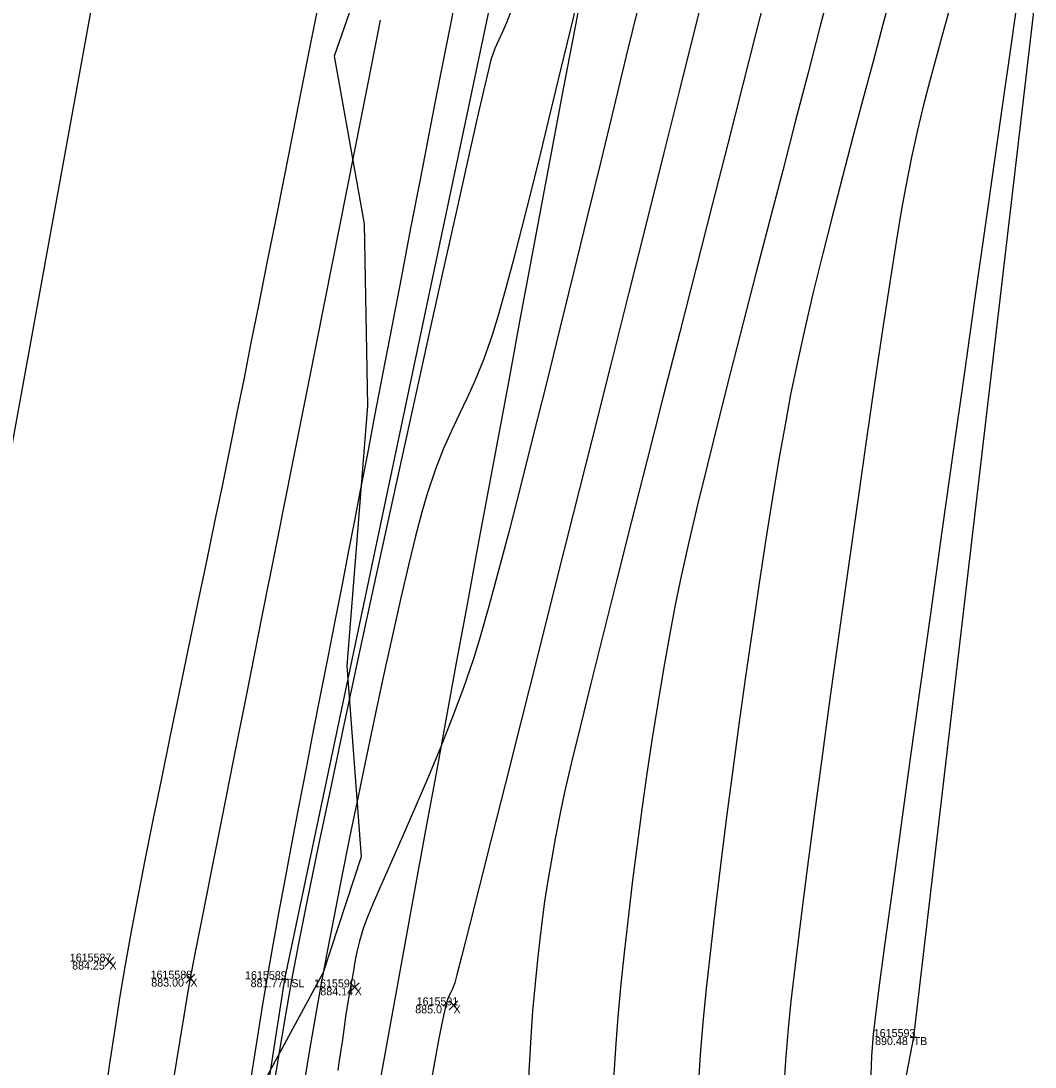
# Model space of a CAD drawing. Extents: x 1957117 to 1971063, y 701601 to 715861.
# Drawn here: x 1962783.38 to 1962827.74, y 703948.36 to 703994.12 of the extents above; entities that cross this region are included whole.
import ezdxf

# ---------------------------------------------------------------- set-up
doc = ezdxf.new("R2010")
doc.units = 0
for name, color, linetype in [('AP_X_Lights', 7, 'Continuous'), ('DT_X_Break_Line', 7, 'Continuous'), ('DT_X_Contour_Major', 7, 'Continuous'), ('DT_X_Contour_Minor', 7, 'Continuous'), ('DT_X_TIN_Hull', 7, 'Continuous'), ('GE_X_CL_20', 7, 'Continuous'), ('HY_X_Water_Edge', 7, 'Continuous'), ('PV_P_Drive', 7, 'Continuous'), ('PV_P_Shoulder', 7, 'Continuous'), ('RS_Raster1', 7, 'Continuous'), ('RW_X_Esmt_RR', 7, 'Continuous'), ('SC_Scratch1', 7, 'Continuous'), ('VG_X_Tree_Line_Rt', 7, 'Continuous')]:
    doc.layers.add(name, color=color, linetype=linetype)

msp = doc.modelspace()

# ---------------------------------------------------------------- linework, layer by layer
at = {"layer": 'AP_X_Lights'}
for p, q in [((1962787.058, 703952.777), (1962787.446, 703953.167)), ((1962787.058, 703953.167), (1962787.446, 703952.777)), ((1962790.593, 703952.031), (1962790.981, 703952.421)), ((1962790.593, 703952.421), (1962790.981, 703952.031)), ((1962797.782, 703951.649), (1962798.17, 703952.039)), ((1962797.782, 703952.039), (1962798.17, 703951.649)), ((1962802.105, 703950.862), (1962802.493, 703951.252)), ((1962802.105, 703951.252), (1962802.493, 703950.862))]:
    msp.add_line(p, q, dxfattribs=at)
at = {"layer": 'DT_X_Break_Line'}
for points in [[(1962730.818, 703457.798), (1962733.395, 703504.264), (1962741.916, 703605.02), (1962747.624, 703652.087), (1962756.592, 703704.666), (1962761.935, 703754.654), (1962770.271, 703804.276), (1962778.004, 703852.465), (1962787.236, 703902.544), (1962794.92, 703952.201), (1962805.163, 704000.74), (1962815.72, 704050.002), (1962825.218, 704099.5), (1962834.811, 704148.707), (1962846.035, 704198.31), (1962854.549, 704243.654), (1962868.069, 704295.231)], [(1962892.064, 704289.931), (1962881.011, 704234.451), (1962871.969, 704195.37), (1962858.193, 704145.387), (1962849.618, 704095.769), (1962840.196, 704046.83), (1962828.044, 703997.69), (1962822.426, 703949.671), (1962812.618, 703898.591), (1962803.468, 703849.395), (1962793.965, 703803.71), (1962788.733, 703751.727), (1962780.252, 703700.82), (1962774.948, 703651.755), (1962769.57, 703604.236), (1962761.597, 703549.082), (1962757.692, 703508.157), (1962753.044, 703454.513)]]:
    msp.add_lwpolyline(points, dxfattribs=at)
at = {"layer": 'DT_X_Contour_Major'}
for points in [[(1962813.413, 703996.005), (1962812.843, 703993.719), (1962812.201, 703991.149), (1962811.499, 703988.345), (1962810.75, 703985.355), (1962809.967, 703982.231), (1962809.161, 703979.022), (1962808.347, 703975.778), (1962807.535, 703972.549), (1962806.739, 703969.384), (1962805.972, 703966.334), (1962805.245, 703963.449), (1962804.572, 703960.778), (1962803.965, 703958.371), (1962803.436, 703956.279), (1962802.998, 703954.55), (1962802.664, 703953.236), (1962802.446, 703952.385), (1962802.356, 703952.048), (1962802.255, 703951.784), (1962802.16, 703951.583), (1962802.067, 703951.382), (1962801.974, 703951.116), (1962801.899, 703950.804), (1962801.785, 703950.261), (1962801.642, 703949.53), (1962801.478, 703948.652), (1962801.303, 703947.67)], [(1962813.413, 703996.005), (1962812.843, 703993.719), (1962812.201, 703991.149), (1962811.499, 703988.345), (1962810.75, 703985.355), (1962809.967, 703982.231), (1962809.161, 703979.022), (1962808.347, 703975.778), (1962807.535, 703972.549), (1962806.739, 703969.384), (1962805.972, 703966.334), (1962805.245, 703963.449), (1962804.572, 703960.778), (1962803.965, 703958.371), (1962803.436, 703956.279), (1962802.998, 703954.55), (1962802.664, 703953.236), (1962802.446, 703952.385), (1962802.356, 703952.048), (1962802.255, 703951.784), (1962802.16, 703951.583), (1962802.067, 703951.382), (1962801.974, 703951.116), (1962801.899, 703950.804), (1962801.785, 703950.261), (1962801.642, 703949.53), (1962801.478, 703948.652), (1962801.303, 703947.67)], [(1962826.881, 703994.45), (1962826.644, 703992.804), (1962826.339, 703990.673), (1962825.977, 703988.131), (1962825.568, 703985.249), (1962825.122, 703982.101), (1962824.65, 703978.758), (1962824.161, 703975.292), (1962823.667, 703971.776), (1962823.178, 703968.282), (1962822.703, 703964.882), (1962822.253, 703961.649), (1962821.839, 703958.654), (1962821.47, 703955.971), (1962821.157, 703953.671), (1962820.911, 703951.826), (1962820.741, 703950.51), (1962820.657, 703949.793), (1962820.583, 703948.829), (1962820.549, 703948.025)], [(1962826.881, 703994.45), (1962826.644, 703992.804), (1962826.339, 703990.673), (1962825.977, 703988.131), (1962825.568, 703985.249), (1962825.122, 703982.101), (1962824.65, 703978.758), (1962824.161, 703975.292), (1962823.667, 703971.776), (1962823.178, 703968.282), (1962822.703, 703964.882), (1962822.253, 703961.649), (1962821.839, 703958.654), (1962821.47, 703955.971), (1962821.157, 703953.671), (1962820.911, 703951.826), (1962820.741, 703950.51), (1962820.657, 703949.793), (1962820.583, 703948.829), (1962820.549, 703948.025)]]:
    msp.add_lwpolyline(points, dxfattribs=at)
at = {"layer": 'DT_X_Contour_Minor'}
for points in [[(1962793.391, 703947.515), (1962793.689, 703949.428), (1962793.941, 703951.008), (1962794.141, 703952.206), (1962794.39, 703953.614), (1962794.659, 703955.09), (1962794.943, 703956.622), (1962795.241, 703958.197), (1962795.548, 703959.803), (1962795.863, 703961.428), (1962796.181, 703963.058), (1962796.499, 703964.682), (1962796.814, 703966.287), (1962797.124, 703967.86), (1962797.424, 703969.389), (1962797.712, 703970.862), (1962797.985, 703972.266), (1962798.238, 703973.573), (1962798.532, 703975.108), (1962798.863, 703976.837), (1962799.226, 703978.728), (1962799.613, 703980.747), (1962800.019, 703982.864), (1962800.439, 703985.044), (1962800.866, 703987.256), (1962801.295, 703989.466), (1962801.719, 703991.643), (1962802.133, 703993.753), (1962802.532, 703995.764)], [(1962793.391, 703947.515), (1962793.689, 703949.428), (1962793.941, 703951.008), (1962794.141, 703952.206), (1962794.39, 703953.614), (1962794.659, 703955.09), (1962794.943, 703956.622), (1962795.241, 703958.197), (1962795.548, 703959.803), (1962795.863, 703961.428), (1962796.181, 703963.058), (1962796.499, 703964.682), (1962796.814, 703966.287), (1962797.124, 703967.86), (1962797.424, 703969.389), (1962797.712, 703970.862), (1962797.985, 703972.266), (1962798.238, 703973.573), (1962798.532, 703975.108), (1962798.863, 703976.837), (1962799.226, 703978.728), (1962799.613, 703980.747), (1962800.019, 703982.864), (1962800.439, 703985.044), (1962800.866, 703987.256), (1962801.295, 703989.466), (1962801.719, 703991.643), (1962802.133, 703993.753), (1962802.532, 703995.764)], [(1962816.086, 703995.763), (1962815.546, 703993.634), (1962814.947, 703991.28), (1962814.3, 703988.746), (1962813.618, 703986.076), (1962812.912, 703983.315), (1962812.193, 703980.506), (1962811.476, 703977.693), (1962810.769, 703974.922), (1962810.087, 703972.236), (1962809.441, 703969.679), (1962808.842, 703967.296), (1962808.303, 703965.131), (1962807.835, 703963.228), (1962807.451, 703961.632), (1962807.162, 703960.386), (1962806.98, 703959.536), (1962806.753, 703958.356), (1962806.567, 703957.339), (1962806.413, 703956.437), (1962806.284, 703955.604), (1962806.173, 703954.792), (1962806.073, 703953.955), (1962805.976, 703953.045), (1962805.875, 703952.015), (1962805.762, 703950.819), (1962805.696, 703949.912), (1962805.606, 703948.406), (1962805.497, 703946.37)], [(1962816.086, 703995.763), (1962815.546, 703993.634), (1962814.947, 703991.28), (1962814.3, 703988.746), (1962813.618, 703986.076), (1962812.912, 703983.315), (1962812.193, 703980.506), (1962811.476, 703977.693), (1962810.769, 703974.922), (1962810.087, 703972.236), (1962809.441, 703969.679), (1962808.842, 703967.296), (1962808.303, 703965.131), (1962807.835, 703963.228), (1962807.451, 703961.632), (1962807.162, 703960.386), (1962806.98, 703959.536), (1962806.753, 703958.356), (1962806.567, 703957.339), (1962806.413, 703956.437), (1962806.284, 703955.604), (1962806.173, 703954.792), (1962806.073, 703953.955), (1962805.976, 703953.045), (1962805.875, 703952.015), (1962805.762, 703950.819), (1962805.696, 703949.912), (1962805.606, 703948.406), (1962805.497, 703946.37)], [(1962807.841, 703995.533), (1962807.417, 703993.774), (1962806.984, 703991.976), (1962806.548, 703990.174), (1962806.115, 703988.403), (1962805.693, 703986.698), (1962805.289, 703985.092), (1962804.91, 703983.622), (1962804.562, 703982.321), (1962804.252, 703981.224), (1962803.989, 703980.366), (1962803.61, 703979.293), (1962803.246, 703978.399), (1962802.894, 703977.623), (1962802.549, 703976.906), (1962802.207, 703976.188), (1962801.862, 703975.41), (1962801.511, 703974.513), (1962801.15, 703973.436), (1962800.917, 703972.627), (1962800.643, 703971.576), (1962800.335, 703970.316), (1962799.999, 703968.88), (1962799.641, 703967.3), (1962799.268, 703965.609), (1962798.887, 703963.84), (1962798.503, 703962.026), (1962798.123, 703960.199), (1962797.754, 703958.392), (1962797.401, 703956.637), (1962797.072, 703954.968), (1962796.772, 703953.416), (1962796.509, 703952.015), (1962796.256, 703950.607), (1962795.988, 703949.031), (1962795.708, 703947.319)], [(1962807.841, 703995.533), (1962807.417, 703993.774), (1962806.984, 703991.976), (1962806.548, 703990.174), (1962806.115, 703988.403), (1962805.693, 703986.698), (1962805.289, 703985.092), (1962804.91, 703983.622), (1962804.562, 703982.321), (1962804.252, 703981.224), (1962803.989, 703980.366), (1962803.61, 703979.293), (1962803.246, 703978.399), (1962802.894, 703977.623), (1962802.549, 703976.906), (1962802.207, 703976.188), (1962801.862, 703975.41), (1962801.511, 703974.513), (1962801.15, 703973.436), (1962800.917, 703972.627), (1962800.643, 703971.576), (1962800.335, 703970.316), (1962799.999, 703968.88), (1962799.641, 703967.3), (1962799.268, 703965.609), (1962798.887, 703963.84), (1962798.503, 703962.026), (1962798.123, 703960.199), (1962797.754, 703958.392), (1962797.401, 703956.637), (1962797.072, 703954.968), (1962796.772, 703953.416), (1962796.509, 703952.015), (1962796.256, 703950.607), (1962795.988, 703949.031), (1962795.708, 703947.319)], [(1962818.802, 703995.682), (1962818.327, 703993.837), (1962817.812, 703991.85), (1962817.267, 703989.754), (1962816.7, 703987.58), (1962816.123, 703985.361), (1962815.545, 703983.128), (1962814.974, 703980.914), (1962814.421, 703978.752), (1962813.895, 703976.673), (1962813.407, 703974.709), (1962812.965, 703972.893), (1962812.578, 703971.257), (1962812.258, 703969.833), (1962812.013, 703968.653), (1962811.745, 703967.232), (1962811.485, 703965.767), (1962811.233, 703964.267), (1962810.991, 703962.74), (1962810.76, 703961.194), (1962810.539, 703959.638), (1962810.33, 703958.081), (1962810.134, 703956.53), (1962809.95, 703954.995), (1962809.781, 703953.482), (1962809.626, 703952.002), (1962809.486, 703950.562), (1962809.395, 703949.394), (1962809.297, 703947.813)], [(1962818.802, 703995.682), (1962818.327, 703993.837), (1962817.812, 703991.85), (1962817.267, 703989.754), (1962816.7, 703987.58), (1962816.123, 703985.361), (1962815.545, 703983.128), (1962814.974, 703980.914), (1962814.421, 703978.752), (1962813.895, 703976.673), (1962813.407, 703974.709), (1962812.965, 703972.893), (1962812.578, 703971.257), (1962812.258, 703969.833), (1962812.013, 703968.653), (1962811.745, 703967.232), (1962811.485, 703965.767), (1962811.233, 703964.267), (1962810.991, 703962.74), (1962810.76, 703961.194), (1962810.539, 703959.638), (1962810.33, 703958.081), (1962810.134, 703956.53), (1962809.95, 703954.995), (1962809.781, 703953.482), (1962809.626, 703952.002), (1962809.486, 703950.562), (1962809.395, 703949.394), (1962809.297, 703947.813)], [(1962821.499, 703995.535), (1962821.085, 703993.963), (1962820.652, 703992.339), (1962820.208, 703990.676), (1962819.759, 703988.99), (1962819.313, 703987.295), (1962818.874, 703985.607), (1962818.451, 703983.939), (1962818.05, 703982.307), (1962817.678, 703980.725), (1962817.341, 703979.207), (1962817.046, 703977.77), (1962816.801, 703976.455), (1962816.536, 703974.944), (1962816.258, 703973.266), (1962815.969, 703971.448), (1962815.673, 703969.518), (1962815.375, 703967.506), (1962815.077, 703965.438), (1962814.785, 703963.344), (1962814.502, 703961.251), (1962814.232, 703959.188), (1962813.978, 703957.183), (1962813.745, 703955.264), (1962813.537, 703953.459), (1962813.357, 703951.797), (1962813.21, 703950.306), (1962813.095, 703948.897), (1962812.992, 703947.306)], [(1962821.499, 703995.535), (1962821.085, 703993.963), (1962820.652, 703992.339), (1962820.208, 703990.676), (1962819.759, 703988.99), (1962819.313, 703987.295), (1962818.874, 703985.607), (1962818.451, 703983.939), (1962818.05, 703982.307), (1962817.678, 703980.725), (1962817.341, 703979.207), (1962817.046, 703977.77), (1962816.801, 703976.455), (1962816.536, 703974.944), (1962816.258, 703973.266), (1962815.969, 703971.448), (1962815.673, 703969.518), (1962815.375, 703967.506), (1962815.077, 703965.438), (1962814.785, 703963.344), (1962814.502, 703961.251), (1962814.232, 703959.188), (1962813.978, 703957.183), (1962813.745, 703955.264), (1962813.537, 703953.459), (1962813.357, 703951.797), (1962813.21, 703950.306), (1962813.095, 703948.897), (1962812.992, 703947.306)], [(1962787.052, 703946.941), (1962787.272, 703948.51), (1962787.494, 703950.023), (1962787.72, 703951.466), (1962787.949, 703952.825), (1962788.202, 703954.216), (1962788.493, 703955.75), (1962788.816, 703957.404), (1962789.165, 703959.155), (1962789.535, 703960.98), (1962789.92, 703962.856), (1962790.313, 703964.76), (1962790.711, 703966.67), (1962791.105, 703968.563), (1962791.492, 703970.416), (1962791.864, 703972.205), (1962792.217, 703973.909), (1962792.545, 703975.505), (1962792.841, 703976.968), (1962793.135, 703978.432), (1962793.454, 703980.028), (1962793.795, 703981.735), (1962794.152, 703983.53), (1962794.523, 703985.391), (1962794.902, 703987.297), (1962795.286, 703989.226), (1962795.669, 703991.156), (1962796.047, 703993.065), (1962796.417, 703994.931)], [(1962787.052, 703946.941), (1962787.272, 703948.51), (1962787.494, 703950.023), (1962787.72, 703951.466), (1962787.949, 703952.825), (1962788.202, 703954.216), (1962788.493, 703955.75), (1962788.816, 703957.404), (1962789.165, 703959.155), (1962789.535, 703960.98), (1962789.92, 703962.856), (1962790.313, 703964.76), (1962790.711, 703966.67), (1962791.105, 703968.563), (1962791.492, 703970.416), (1962791.864, 703972.205), (1962792.217, 703973.909), (1962792.545, 703975.505), (1962792.841, 703976.968), (1962793.135, 703978.432), (1962793.454, 703980.028), (1962793.795, 703981.735), (1962794.152, 703983.53), (1962794.523, 703985.391), (1962794.902, 703987.297), (1962795.286, 703989.226), (1962795.669, 703991.156), (1962796.047, 703993.065), (1962796.417, 703994.931)], [(1962804.805, 703994.524), (1962804.622, 703994.028), (1962804.45, 703993.643), (1962804.282, 703993.295), (1962804.113, 703992.909), (1962803.939, 703992.41), (1962803.83, 703991.982), (1962803.612, 703991.053), (1962803.297, 703989.678), (1962802.897, 703987.911), (1962802.424, 703985.806), (1962801.891, 703983.417), (1962801.309, 703980.796), (1962800.692, 703977.999), (1962800.05, 703975.08), (1962799.397, 703972.091), (1962798.745, 703969.088), (1962798.105, 703966.123), (1962797.491, 703963.251), (1962796.913, 703960.525), (1962796.385, 703958), (1962795.918, 703955.729), (1962795.526, 703953.767), (1962795.219, 703952.166), (1962794.947, 703950.638), (1962794.626, 703948.743), (1962794.263, 703946.53)], [(1962804.805, 703994.524), (1962804.622, 703994.028), (1962804.45, 703993.643), (1962804.282, 703993.295), (1962804.113, 703992.909), (1962803.939, 703992.41), (1962803.83, 703991.982), (1962803.612, 703991.053), (1962803.297, 703989.678), (1962802.897, 703987.911), (1962802.424, 703985.806), (1962801.891, 703983.417), (1962801.309, 703980.796), (1962800.692, 703977.999), (1962800.05, 703975.08), (1962799.397, 703972.091), (1962798.745, 703969.088), (1962798.105, 703966.123), (1962797.491, 703963.251), (1962796.913, 703960.525), (1962796.385, 703958), (1962795.918, 703955.729), (1962795.526, 703953.767), (1962795.219, 703952.166), (1962794.947, 703950.638), (1962794.626, 703948.743), (1962794.263, 703946.53)], [(1962810.374, 703994.71), (1962809.859, 703992.586), (1962809.312, 703990.324), (1962808.739, 703987.963), (1962808.149, 703985.539), (1962807.551, 703983.091), (1962806.953, 703980.657), (1962806.364, 703978.274), (1962805.791, 703975.98), (1962805.243, 703973.813), (1962804.729, 703971.811), (1962804.256, 703970.012), (1962803.834, 703968.453), (1962803.47, 703967.172), (1962803.172, 703966.207), (1962802.735, 703964.944), (1962802.241, 703963.631), (1962801.71, 703962.297), (1962801.161, 703960.972), (1962800.611, 703959.687), (1962800.081, 703958.47), (1962799.587, 703957.352), (1962799.15, 703956.362), (1962798.787, 703955.531), (1962798.518, 703954.888), (1962798.361, 703954.462), (1962798.189, 703953.872), (1962798.074, 703953.397), (1962797.989, 703952.957), (1962797.906, 703952.473), (1962797.798, 703951.865), (1962797.68, 703951.191), (1962797.581, 703950.563), (1962797.498, 703949.986), (1962797.424, 703949.466), (1962797.358, 703949.006), (1962797.29, 703948.554), (1962797.239, 703948.202)], [(1962810.374, 703994.71), (1962809.859, 703992.586), (1962809.312, 703990.324), (1962808.739, 703987.963), (1962808.149, 703985.539), (1962807.551, 703983.091), (1962806.953, 703980.657), (1962806.364, 703978.274), (1962805.791, 703975.98), (1962805.243, 703973.813), (1962804.729, 703971.811), (1962804.256, 703970.012), (1962803.834, 703968.453), (1962803.47, 703967.172), (1962803.172, 703966.207), (1962802.735, 703964.944), (1962802.241, 703963.631), (1962801.71, 703962.297), (1962801.161, 703960.972), (1962800.611, 703959.687), (1962800.081, 703958.47), (1962799.587, 703957.352), (1962799.15, 703956.362), (1962798.787, 703955.531), (1962798.518, 703954.888), (1962798.361, 703954.462), (1962798.189, 703953.872), (1962798.074, 703953.397), (1962797.989, 703952.957), (1962797.906, 703952.473), (1962797.798, 703951.865), (1962797.68, 703951.191), (1962797.581, 703950.563), (1962797.498, 703949.986), (1962797.424, 703949.466), (1962797.358, 703949.006), (1962797.29, 703948.554), (1962797.239, 703948.202)], [(1962823.976, 703994.588), (1962823.688, 703993.541), (1962823.408, 703992.517), (1962823.134, 703991.492), (1962822.866, 703990.441), (1962822.602, 703989.339), (1962822.34, 703988.162), (1962822.08, 703986.886), (1962821.898, 703985.878), (1962821.663, 703984.459), (1962821.384, 703982.68), (1962821.067, 703980.597), (1962820.72, 703978.262), (1962820.35, 703975.73), (1962819.965, 703973.052), (1962819.572, 703970.283), (1962819.179, 703967.475), (1962818.794, 703964.683), (1962818.423, 703961.96), (1962818.075, 703959.358), (1962817.757, 703956.932), (1962817.476, 703954.735), (1962817.24, 703952.82), (1962817.057, 703951.24), (1962816.933, 703950.049), (1962816.82, 703948.646), (1962816.734, 703947.215)], [(1962823.976, 703994.588), (1962823.688, 703993.541), (1962823.408, 703992.517), (1962823.134, 703991.492), (1962822.866, 703990.441), (1962822.602, 703989.339), (1962822.34, 703988.162), (1962822.08, 703986.886), (1962821.898, 703985.878), (1962821.663, 703984.459), (1962821.384, 703982.68), (1962821.067, 703980.597), (1962820.72, 703978.262), (1962820.35, 703975.73), (1962819.965, 703973.052), (1962819.572, 703970.283), (1962819.179, 703967.475), (1962818.794, 703964.683), (1962818.423, 703961.96), (1962818.075, 703959.358), (1962817.757, 703956.932), (1962817.476, 703954.735), (1962817.24, 703952.82), (1962817.057, 703951.24), (1962816.933, 703950.049), (1962816.82, 703948.646), (1962816.734, 703947.215)], [(1962790.035, 703947.666), (1962790.343, 703949.54), (1962790.576, 703950.952), (1962790.722, 703951.843), (1962790.773, 703952.153), (1962790.784, 703952.227), (1962790.848, 703952.546), (1962791.03, 703953.462), (1962791.318, 703954.911), (1962791.7, 703956.833), (1962792.163, 703959.165), (1962792.696, 703961.844), (1962793.285, 703964.81), (1962793.919, 703968), (1962794.585, 703971.352), (1962795.271, 703974.804), (1962795.965, 703978.294), (1962796.653, 703981.76), (1962797.325, 703985.141), (1962797.967, 703988.374), (1962798.567, 703991.397), (1962799.113, 703994.149)], [(1962790.035, 703947.666), (1962790.343, 703949.54), (1962790.576, 703950.952), (1962790.722, 703951.843), (1962790.773, 703952.153), (1962790.784, 703952.227), (1962790.848, 703952.546), (1962791.03, 703953.462), (1962791.318, 703954.911), (1962791.7, 703956.833), (1962792.163, 703959.165), (1962792.696, 703961.844), (1962793.285, 703964.81), (1962793.919, 703968), (1962794.585, 703971.352), (1962795.271, 703974.804), (1962795.965, 703978.294), (1962796.653, 703981.76), (1962797.325, 703985.141), (1962797.967, 703988.374), (1962798.567, 703991.397), (1962799.113, 703994.149)]]:
    msp.add_lwpolyline(points, dxfattribs=at)
at = {"layer": 'DT_X_TIN_Hull'}
msp.add_lwpolyline([(1962854.544, 704302.816), (1962839.463, 704247.251), (1962828.794, 704202.213), (1962815.745, 704150.832), (1962806.442, 704101.802), (1962788.018, 704003.247), (1962779.047, 703954.01), (1962770.927, 703904.936), (1962763.124, 703854.555), (1962754.385, 703805.324), (1962746.258, 703756.127), (1962738.677, 703706.86), (1962732.41, 703657.862), (1962724.468, 703607.498), (1962718.773, 703557.311), (1962703.306, 703409.414)], dxfattribs=at)
at = {"layer": 'GE_X_CL_20'}
msp.add_arc((1968466.781, 702923.066), 5729.578, 166.495347, 177.813939, dxfattribs=at)
at = {"layer": 'HY_X_Water_Edge'}
msp.add_spline([(1963191.723, 701994.048), (1963062.047, 702441.167), (1962863.491, 703169.356), (1962827.53, 703438.691), (1962823.213, 703537.412), (1962817.962, 703593.874), (1962817.97, 703697.316), (1962828.582, 703804.235), (1962836.461, 703844.734), (1962850.687, 703896.004), (1962867.251, 703938.846), (1962873.848, 703992.355), (1962884.135, 704091.371), (1962891.241, 704140.854), (1962897.382, 704180.529), (1962905.467, 704230.979), (1962943.949, 704328.022), (1962948.537, 704378.842), (1962964.114, 704426.264), (1963004.885, 704570.73), (1963042.054, 704716.522), (1963062.038, 704814.417), (1963072.171, 704860.237), (1963090.023, 704956.798), (1963107.066, 705031.783), (1963133.773, 705105.742), (1963148.685, 705206.74), (1963175.48, 705301.059), (1963191.635, 705353.417), (1963210.988, 705447.286), (1963219.532, 705497.27), (1963230.124, 705549.475), (1963251.052, 705591.159), (1963275.289, 705693.429), (1963292.982, 705784.032), (1963302.841, 705839.645), (1963335.126, 705936.766), (1963359.752, 706046.75), (1963389.133, 706177.299), (1963417.827, 706273.456), (1963475.868, 706451.902), (1963533.782, 706640.53), (1963553.86, 706696.984), (1963580.184, 706715.425), (1963609.172, 706718.73), (1963617.062, 706714.691), (1963619.447, 706694.678), (1963564.282, 706533.07), (1963531.853, 706395.229), (1963434.4, 706006.96), (1963354.09, 705679.186), (1963237.513, 705206.07), (1963167.369, 704892.962), (1963059.145, 704434.176), (1962907.914, 703908.742), (1962877.458, 703703.326), (1962898.357, 703412.121), (1962942.65, 703052.267), (1963048.963, 702674.866), (1963191.468, 702189.666), (1963245.396, 702019.832)], degree=3, dxfattribs=at)
at = {"layer": 'PV_P_Drive'}
for p, q in [((1962794.92, 703952.347), (1962794.92, 703952.055)), ((1962794.774, 703952.201), (1962795.066, 703952.201)), ((1962794.92, 703952.201), (1962794.92, 703952.201)), ((1962822.28, 703949.671), (1962822.572, 703949.671)), ((1962822.426, 703949.817), (1962822.426, 703949.525)), ((1962822.426, 703949.671), (1962822.426, 703949.671))]:
    msp.add_line(p, q, dxfattribs=at)
at = {"layer": 'RW_X_Esmt_RR'}
for radius, start, end in [(5759.578, 166.4953469, 172.9409494), (5699.578, 166.495347, 172.904425)]:
    msp.add_arc((1968466.781, 702923.066), radius, start, end, dxfattribs=at)
at = {"layer": 'VG_X_Tree_Line_Rt'}
msp.add_lwpolyline([(1962807.39, 704039.656), (1962810.59, 704035.804), (1962818.815, 704033.651), (1962819.417, 704030.293), (1962816.483, 704025.502), (1962811.424, 704023.903), (1962805.745, 704025.552), (1962802.854, 704018.324), (1962801.919, 704010.511), (1962800.3, 704001.815), (1962797.081, 703992.578), (1962798.394, 703985.241), (1962798.539, 703977.279), (1962797.627, 703965.904), (1962798.267, 703957.547), (1962796.598, 703952.491), (1962792.027, 703944.068)], dxfattribs=at)

# ---------------------------------------------------------------- texts
at = {"layer": 'PV_P_Shoulder'}
for s, p in [('884.25', (1962785.615, 703952.622)), ('883.00', (1962789.078, 703951.876)), ('881.77', (1962793.424, 703951.851)), ('884.14', (1962796.474, 703951.494)), ('885.07', (1962800.626, 703950.707)), ('890.48', (1962820.742, 703949.321))]:
    msp.add_text(s, height=0.35, dxfattribs=at).set_placement(p)
at = {"layer": 'RS_Raster1'}
for s, p in [('1615587', (1962785.513, 703952.972)), ('1615588', (1962789.046, 703952.226)), ('1615589', (1962793.179, 703952.201)), ('1615590', (1962796.202, 703951.844)), ('1615591', (1962800.687, 703951.057)), ('1615593', (1962820.682, 703949.671))]:
    msp.add_text(s, height=0.35, dxfattribs=at).set_placement(p)
at = {"layer": 'SC_Scratch1'}
for s, p in [('X', (1962787.252, 703952.622)), ('X', (1962790.787, 703951.876)), ('TSL', (1962794.92, 703951.851)), ('X', (1962797.976, 703951.494)), ('X', (1962802.299, 703950.707)), ('TB', (1962822.426, 703949.321))]:
    msp.add_text(s, height=0.35, dxfattribs=at).set_placement(p)

doc.saveas('drawing.dxf')
